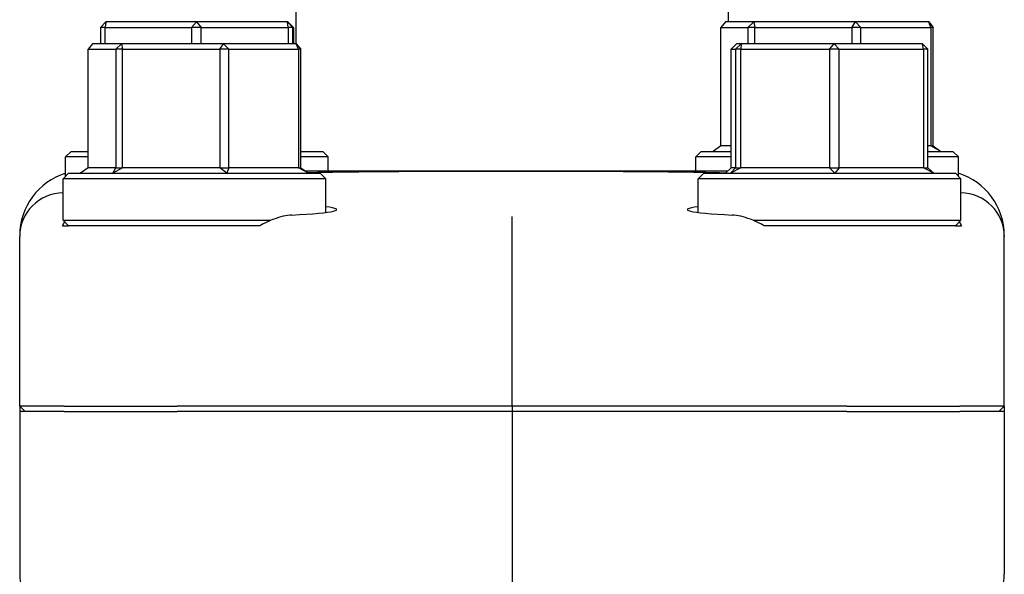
# Model space of a CAD drawing. Header units: inches. Extents: x 36 to 1719, y -84 to 1122.
# Tile 409 of 558: x 1423.19 to 1426.01, y 379.4 to 380.98. Entities that reach past the tile are written whole.
import ezdxf

# ---------------------------------------------------------------- set-up
doc = ezdxf.new("R2010")
doc.units = ezdxf.units.IN
doc.header["$LTSCALE"] = 48
doc.header["$MEASUREMENT"] = 0
doc.layers.add('Visible (ANSI)', color=7, linetype='Continuous', lineweight=30)

msp = doc.modelspace()

# ---------------------------------------------------------------- linework, layer by layer
at = {"layer": 'Visible (ANSI)'}
for p, q in [((1423.98162, 381.22885), (1423.98162, 380.91264)), ((1425.21662, 381.22885), (1425.21662, 380.97514)), ((1423.42339, 380.95952), (1423.43898, 380.97514)), ((1423.43681, 380.95952), (1423.42339, 380.95952)), ((1423.42339, 380.95952), (1423.42339, 380.91264)), ((1423.43898, 380.97514), (1423.43681, 380.95952)), ((1423.43681, 380.91264), (1423.43681, 380.95952)), ((1423.43681, 380.95952), (1423.68401, 380.95952)), ((1423.69759, 380.97514), (1423.43898, 380.97514)), ((1423.68401, 380.95952), (1423.69759, 380.97514)), ((1423.71107, 380.95952), (1423.68401, 380.95952)), ((1423.68401, 380.95952), (1423.68401, 380.91264)), ((1423.69759, 380.97514), (1423.71107, 380.95952)), ((1423.95773, 380.97514), (1423.69759, 380.97514)), ((1423.71107, 380.91264), (1423.71107, 380.95952)), ((1423.71107, 380.95952), (1423.95974, 380.95952)), ((1423.95974, 380.95952), (1423.95773, 380.97514)), ((1423.95773, 380.97514), (1423.97339, 380.95952)), ((1423.95926, 380.97514), (1423.95773, 380.97514)), ((1423.97485, 380.95952), (1423.95926, 380.97514)), ((1423.97339, 380.95952), (1423.95974, 380.95952)), ((1423.95974, 380.95952), (1423.95974, 380.91264)), ((1423.97339, 380.91264), (1423.97339, 380.95952)), ((1423.97339, 380.95952), (1423.97485, 380.95952)), ((1423.97485, 380.95952), (1423.97485, 380.91264)), ((1425.20889, 380.97514), (1425.19563, 380.95952)), ((1425.19563, 380.62077), (1425.19563, 380.95952)), ((1425.19563, 380.95952), (1425.27315, 380.95952)), ((1425.28998, 380.97514), (1425.20889, 380.97514)), ((1425.27315, 380.95952), (1425.28998, 380.97514)), ((1425.29252, 380.95952), (1425.27315, 380.95952)), ((1425.27315, 380.95952), (1425.27315, 380.91264)), ((1425.28998, 380.97514), (1425.29252, 380.95952)), ((1425.58021, 380.97514), (1425.28998, 380.97514)), ((1425.29252, 380.91264), (1425.29252, 380.95952)), ((1425.29252, 380.95952), (1425.56996, 380.95952)), ((1425.56996, 380.95952), (1425.58021, 380.97514)), ((1425.59601, 380.95952), (1425.56996, 380.95952)), ((1425.56996, 380.95952), (1425.56996, 380.91264)), ((1425.58021, 380.97514), (1425.59601, 380.95952)), ((1425.78935, 380.97514), (1425.58021, 380.97514)), ((1425.59601, 380.91264), (1425.59601, 380.95952)), ((1425.59601, 380.95952), (1425.79593, 380.95952)), ((1425.79593, 380.95952), (1425.78935, 380.97514)), ((1425.78935, 380.97514), (1425.80261, 380.95952)), ((1425.80261, 380.95952), (1425.79593, 380.95952)), ((1425.79593, 380.95952), (1425.79593, 380.62077)), ((1425.80261, 380.62077), (1425.80261, 380.95952)), ((1423.40125, 380.91264), (1423.38807, 380.89702)), ((1423.38807, 380.55827), (1423.38807, 380.89702)), ((1423.38807, 380.89702), (1423.4673, 380.89702)), ((1423.48414, 380.91264), (1423.40125, 380.91264)), ((1423.4673, 380.89702), (1423.48414, 380.91264)), ((1423.48679, 380.89702), (1423.4673, 380.89702)), ((1423.4673, 380.89702), (1423.4673, 380.55827)), ((1423.48414, 380.91264), (1423.48679, 380.89702)), ((1423.77483, 380.91264), (1423.48414, 380.91264)), ((1423.48679, 380.55827), (1423.48679, 380.89702)), ((1423.48679, 380.89702), (1423.76466, 380.89702)), ((1423.76466, 380.89702), (1423.77483, 380.91264)), ((1423.79066, 380.89702), (1423.76466, 380.89702)), ((1423.76466, 380.89702), (1423.76466, 380.55827)), ((1423.77483, 380.91264), (1423.79066, 380.89702)), ((1423.98263, 380.91264), (1423.77483, 380.91264)), ((1423.79066, 380.55827), (1423.79066, 380.89702)), ((1423.79066, 380.89702), (1423.9893, 380.89702)), ((1423.9893, 380.89702), (1423.98263, 380.91264)), ((1423.98263, 380.91264), (1423.99582, 380.89702)), ((1423.99582, 380.89702), (1423.9893, 380.89702)), ((1423.9893, 380.89702), (1423.9893, 380.55827)), ((1423.99582, 380.55827), (1423.99582, 380.89702)), ((1425.24062, 380.91264), (1425.2253, 380.89702)), ((1425.2253, 380.55827), (1425.2253, 380.89702)), ((1425.2253, 380.89702), (1425.23782, 380.89702)), ((1425.23782, 380.89702), (1425.25372, 380.91264)), ((1425.25237, 380.89702), (1425.23782, 380.89702)), ((1425.23782, 380.89702), (1425.23782, 380.55827)), ((1425.25372, 380.91264), (1425.24062, 380.91264)), ((1425.25372, 380.91264), (1425.25237, 380.89702)), ((1425.25237, 380.55827), (1425.25237, 380.89702)), ((1425.25237, 380.89702), (1425.50633, 380.89702)), ((1425.5194, 380.91264), (1425.25372, 380.91264)), ((1425.50633, 380.89702), (1425.5194, 380.91264)), ((1425.53337, 380.89702), (1425.50633, 380.89702)), ((1425.50633, 380.89702), (1425.50633, 380.55827)), ((1425.5194, 380.91264), (1425.53337, 380.89702)), ((1425.77198, 380.91264), (1425.5194, 380.91264)), ((1425.53337, 380.55827), (1425.53337, 380.89702)), ((1425.53337, 380.89702), (1425.7748, 380.89702)), ((1425.7748, 380.89702), (1425.77198, 380.91264)), ((1425.77198, 380.91264), (1425.7873, 380.89702)), ((1425.7873, 380.89702), (1425.7748, 380.89702)), ((1425.7748, 380.89702), (1425.7748, 380.55827)), ((1425.7873, 380.55827), (1425.7873, 380.89702)), ((1425.19563, 380.62077), (1425.17392, 380.60514)), ((1425.2253, 380.62077), (1425.19563, 380.62077)), ((1425.79593, 380.62077), (1425.7873, 380.62077)), ((1425.82432, 380.60514), (1425.79593, 380.62077)), ((1425.79593, 380.62077), (1425.80261, 380.62077)), ((1425.80261, 380.62077), (1425.82432, 380.60514)), ((1423.33974, 380.60514), (1423.32412, 380.58952)), ((1423.38807, 380.58952), (1423.32412, 380.58952)), ((1423.32412, 380.53419), (1423.32412, 380.58952)), ((1423.33974, 380.60514), (1423.38807, 380.60514)), ((1423.99582, 380.60514), (1424.05849, 380.60514)), ((1424.07412, 380.58952), (1423.99582, 380.58952)), ((1424.05849, 380.60514), (1424.07412, 380.58952)), ((1424.07412, 380.54889), (1424.07412, 380.58952)), ((1425.13974, 380.60514), (1425.12412, 380.58952)), ((1425.2253, 380.58952), (1425.12412, 380.58952)), ((1425.12412, 380.54889), (1425.12412, 380.58952)), ((1425.13974, 380.60514), (1425.2253, 380.60514)), ((1425.7873, 380.60514), (1425.85849, 380.60514)), ((1425.87412, 380.58952), (1425.7873, 380.58952)), ((1425.85849, 380.60514), (1425.87412, 380.58952)), ((1425.87412, 380.53419), (1425.87412, 380.58952)), ((1423.33257, 380.54264), (1423.31694, 380.52702)), ((1423.33257, 380.54264), (1424.05132, 380.54264)), ((1423.38807, 380.55827), (1423.36623, 380.54264)), ((1423.4673, 380.55827), (1423.38807, 380.55827)), ((1423.4591, 380.54264), (1423.4673, 380.55827)), ((1423.48679, 380.55827), (1423.4591, 380.54264)), ((1423.4673, 380.55827), (1423.48679, 380.55827)), ((1423.76466, 380.55827), (1423.48679, 380.55827)), ((1423.76466, 380.55827), (1423.79066, 380.55827)), ((1423.78481, 380.54264), (1423.76466, 380.55827)), ((1423.79066, 380.55827), (1423.78481, 380.54264)), ((1423.9893, 380.55827), (1423.79066, 380.55827)), ((1424.01765, 380.54264), (1423.9893, 380.55827)), ((1423.9893, 380.55827), (1423.99582, 380.55827)), ((1423.99582, 380.55827), (1424.01765, 380.54264)), ((1424.59902, 380.54889), (1424.00892, 380.54889)), ((1424.05132, 380.54264), (1424.06694, 380.52702)), ((1425.21529, 380.54889), (1424.59902, 380.54889)), ((1425.14692, 380.54264), (1425.1313, 380.52702)), ((1425.14692, 380.54264), (1425.86567, 380.54264)), ((1425.2253, 380.55827), (1425.20861, 380.54264)), ((1425.22329, 380.54264), (1425.23782, 380.55827)), ((1425.25237, 380.55827), (1425.22329, 380.54264)), ((1425.23782, 380.55827), (1425.2253, 380.55827)), ((1425.23782, 380.55827), (1425.25237, 380.55827)), ((1425.50633, 380.55827), (1425.25237, 380.55827)), ((1425.52098, 380.54264), (1425.50633, 380.55827)), ((1425.50633, 380.55827), (1425.53337, 380.55827)), ((1425.53337, 380.55827), (1425.52098, 380.54264)), ((1425.7748, 380.55827), (1425.53337, 380.55827)), ((1425.80398, 380.54264), (1425.7748, 380.55827)), ((1425.7748, 380.55827), (1425.7873, 380.55827)), ((1425.7873, 380.55827), (1425.80398, 380.54264)), ((1425.86567, 380.54264), (1425.8813, 380.52702)), ((1424.06694, 380.52702), (1423.31694, 380.52702)), ((1423.31694, 380.40827), (1423.31694, 380.52702)), ((1424.06694, 380.43066), (1424.06694, 380.52702)), ((1425.8813, 380.52702), (1425.1313, 380.52702)), ((1425.1313, 380.43066), (1425.1313, 380.52702)), ((1425.8813, 380.40827), (1425.8813, 380.52702)), ((1424.59912, 380.29402), (1424.59912, 380.41896)), ((1423.31517, 380.39264), (1423.33257, 380.39264)), ((1423.33257, 380.39264), (1423.31694, 380.40827)), ((1423.31694, 380.40827), (1423.91066, 380.40827)), ((1423.78023, 380.39264), (1423.33257, 380.39264)), ((1425.28758, 380.40827), (1425.8813, 380.40827)), ((1425.86567, 380.39264), (1425.41801, 380.39264)), ((1425.86567, 380.39264), (1425.8813, 380.40827)), ((1425.86567, 380.39264), (1425.88307, 380.39264)), ((1423.19287, 380.36479), (1423.19287, 380.36208)), ((1426.00537, 380.36479), (1426.00537, 380.36208)), ((1423.19287, 379.87702), (1423.19287, 380.36208)), ((1426.00537, 379.87702), (1426.00537, 380.36208)), ((1424.59912, 379.87702), (1424.59912, 380.29402)), ((1423.19287, 379.87702), (1423.19287, 379.86139)), ((1423.32022, 379.87702), (1423.19287, 379.87702)), ((1423.19287, 379.87702), (1423.20863, 379.86139)), ((1423.19287, 379.86139), (1423.19287, 379.39616)), ((1423.32022, 379.86139), (1423.19287, 379.86139)), ((1423.32022, 379.87702), (1423.64246, 379.87702)), ((1423.32022, 379.86139), (1423.64246, 379.86139)), ((1424.59912, 379.87702), (1423.64246, 379.87702)), ((1424.59912, 379.86139), (1423.64246, 379.86139)), ((1425.55578, 379.87702), (1424.59912, 379.87702)), ((1424.59912, 379.87702), (1424.59912, 379.86139)), ((1424.59912, 379.86139), (1424.59912, 379.08502)), ((1425.55578, 379.86139), (1424.59912, 379.86139)), ((1425.55578, 379.87702), (1425.87802, 379.87702)), ((1425.55578, 379.86139), (1425.87802, 379.86139)), ((1426.00537, 379.87702), (1425.87802, 379.87702)), ((1426.00537, 379.86139), (1425.87802, 379.86139)), ((1425.98961, 379.86139), (1426.00537, 379.87702)), ((1426.00537, 379.87702), (1426.00537, 379.86139)), ((1426.00537, 379.86139), (1426.00537, 379.39616))]:
    msp.add_line(p, q, dxfattribs=at)
for centre, major_axis, ratio, start_param, end_param in [((1423.38202, 380.36372), (0.18003, -0.0586), 0.9903423, 2.1937689, 3.4534494), ((1425.81622, 380.36372), (-0.18003, -0.0586), 0.9903423, 2.829736, 4.0894164), ((1423.31897, 380.36122), (-0.1175, 0.04626), 0.9899206, 5.1001048, 6.6547973), ((1425.87927, 380.36122), (0.1175, 0.04626), 0.9899206, 5.9115734, 7.4662658), ((1423.69194, 380.43885), (0.40625, 0), 0.0524078, 5.4675538, 6.6779764), ((1425.5063, 380.43885), (0.40625, 0), 0.0524078, 2.7468015, 3.9572242), ((1423.31897, 379.39587), (0.12504, -0.01646), 0.991106, 3.2713412, 4.712389), ((1425.87927, 379.39587), (-0.12504, -0.01646), 0.991106, 1.5707963, 3.0118441)]:
    msp.add_ellipse(centre, major_axis=major_axis, ratio=ratio, start_param=start_param, end_param=end_param, dxfattribs=at)
for points, knots in [([(1424.01474, 380.54472), (1424.01988, 380.54485), (1424.0251, 380.54497), (1424.10154, 380.5467), (1424.18483, 380.54764), (1424.35248, 380.54857), (1424.43345, 380.5487), (1424.53204, 380.54876), (1424.5479, 380.54877), (1424.57325, 380.54877), (1424.58273, 380.54878), (1424.60079, 380.54878), (1424.60938, 380.54878), (1424.62919, 380.54877), (1424.64042, 380.54877), (1424.67409, 380.54876), (1424.69648, 380.54874), (1424.77451, 380.54867), (1424.82928, 380.54856), (1424.97389, 380.54796), (1425.05874, 380.5472), (1425.1602, 380.5453), (1425.18607, 380.5447), (1425.21009, 380.54402)], [4.286994, 4.286994, 4.286994, 4.286994, 4.3433226, 4.3433226, 5.1013156, 5.1013156, 5.7353123, 5.7353123, 5.8564738, 5.8564738, 5.9286995, 5.9286995, 5.9941278, 5.9941278, 6.0797236, 6.0797236, 6.2512222, 6.2512222, 6.6809245, 6.6809245, 7.4266324, 7.4266324, 7.7047488, 7.7047488, 7.7047488, 7.7047488]), ([(1423.97039, 380.42335), (1423.95452, 380.42256), (1423.93667, 380.41829), (1423.90517, 380.40633), (1423.89174, 380.39994), (1423.87883, 380.39264)], [0.53727464, 0.53727464, 0.53727464, 0.53727464, 0.70123165, 0.70123165, 0.81966305, 0.81966305, 0.81966305, 0.81966305]), ([(1425.31941, 380.39264), (1425.30651, 380.39993), (1425.2931, 380.40631), (1425.26161, 380.41828), (1425.24374, 380.42256), (1425.22785, 380.42335)], [1.49579577, 1.49579577, 1.49579577, 1.49579577, 1.61405233, 1.61405233, 1.77819273, 1.77819273, 1.77819273, 1.77819273])]:
    msp.add_open_spline(points, degree=3, knots=knots, dxfattribs=at)
for points in [[(1423.31517, 380.39264), (1423.31709, 380.39662), (1423.31916, 380.40038), (1423.32132, 380.40389)], [(1425.87692, 380.40389), (1425.87908, 380.40038), (1425.88115, 380.39662), (1425.88307, 380.39264)]]:
    msp.add_open_spline(points, degree=3, dxfattribs=at)
for points, weights in [([(1423.87883, 380.39264), (1423.82976, 380.39264), (1423.78023, 380.39264)], [0.999903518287, 0.999901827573, 0.9999171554]), ([(1425.41801, 380.39264), (1425.36848, 380.39264), (1425.31941, 380.39264)], [0.999917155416, 0.999901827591, 0.999903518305])]:
    msp.add_rational_spline(points, weights, degree=2, dxfattribs=at)

doc.saveas('drawing.dxf')
